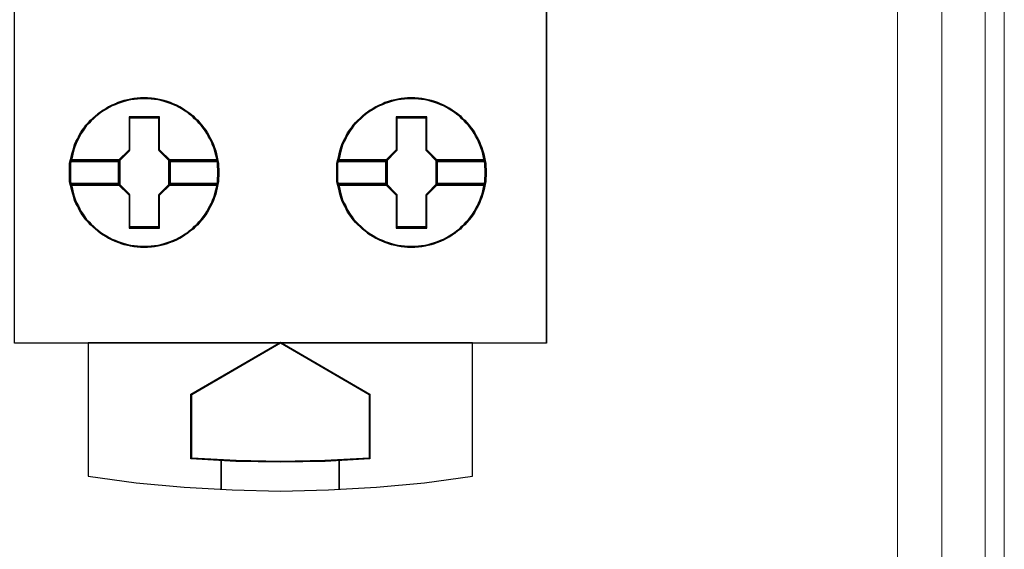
# Model space of a CAD drawing. Header units: millimetres. Extents: x -1290 to 1795, y -4192 to -1311.
# Tile 343 of 656: x 1536.36 to 1543.03, y -3724.58 to -3720.99. Entities that reach past the tile are written whole.
import ezdxf

# ---------------------------------------------------------------- set-up
doc = ezdxf.new("R2010")
doc.units = ezdxf.units.MM
doc.layers.add('45', color=7, linetype='Continuous')
doc.layers.add('Aparatura', color=7, linetype='Continuous', lineweight=13)

# ---------------------------------------------------------------- blocks, each defined once
blk = doc.blocks.new('*U244')
at = {"layer": '45', "color": 7}
for points in [[(189.638413, -533.437885), (207.639782, -533.437885), (207.639782, -533.437885), (207.639782, -616.397831), (207.639782, -616.397831), (189.638413, -616.397831), (189.638413, -616.397831), (189.638413, -533.437885), (189.638413, -533.437885)], [(189.641994, -533.441475), (207.63441, -533.441475), (207.63441, -616.39424), (189.641994, -616.39424), (189.641994, -533.441475)], [(196.55568, -610.61651), (196.55568, -610.722985), (196.54386, -610.823544), (196.54386, -610.924103), (196.526129, -611.024662), (196.502489, -611.137051), (196.478848, -611.243525), (196.449297, -611.355915), (196.413836, -611.462389), (196.372465, -611.562948), (196.331094, -611.669422), (196.277902, -611.764066), (196.22471, -611.864625), (196.177429, -611.959269), (196.118327, -612.047997), (196.053315, -612.136726), (195.982393, -612.225454), (195.905561, -612.308268), (195.840549, -612.385166), (195.751896, -612.462064), (195.686884, -612.538962), (195.586411, -612.604029), (195.509578, -612.675012), (195.409105, -612.734164), (195.326363, -612.793317), (195.2318, -612.846554), (195.131327, -612.899791), (195.030854, -612.941198), (194.91856, -612.982604), (194.818087, -613.024011), (194.711704, -613.053587), (194.599411, -613.083163), (194.493027, -613.106824), (194.380734, -613.12457), (194.274351, -613.1364), (194.144327, -613.142316), (194.037944, -613.148231), (193.902009, -613.142316), (193.795626, -613.1364), (193.683333, -613.12457), (193.571039, -613.106824), (193.464656, -613.083163), (193.346452, -613.053587), (193.240069, -613.024011), (193.133686, -612.982604), (193.039123, -612.941198), (192.93274, -612.899791), (192.826357, -612.846554), (192.737704, -612.793317), (192.637231, -612.734164), (192.548578, -612.675012), (192.459925, -612.604029), (192.377183, -612.538962), (192.29444, -612.462064), (192.211698, -612.385166), (192.140776, -612.308268), (192.058033, -612.225454), (191.998931, -612.136726), (191.933919, -612.047997), (191.868907, -611.959269), (191.821626, -611.864625), (191.780255, -611.764066), (191.721153, -611.669422), (191.673871, -611.562948), (191.64432, -611.462389), (191.608859, -611.355915), (191.585219, -611.243525), (191.561578, -611.137051), (191.526117, -611.024662), (191.502476, -610.924103), (191.502476, -610.823544), (191.502476, -610.722985), (191.502476, -610.61651), (191.502476, -610.515951), (191.502476, -610.415392), (191.502476, -610.314833), (191.526117, -610.214274), (191.561578, -610.101885), (191.585219, -609.989495), (191.608859, -609.883021), (191.64432, -609.776547), (191.673871, -609.675988), (191.721153, -609.569514), (191.780255, -609.468955), (191.821626, -609.374311), (191.868907, -609.279667), (191.933919, -609.190939), (191.998931, -609.10221), (192.058033, -609.013482), (192.140776, -608.930668), (192.211698, -608.847855), (192.29444, -608.776872), (192.377183, -608.699974), (192.459925, -608.628991), (192.548578, -608.563924), (192.637231, -608.504771), (192.737704, -608.445619), (192.826357, -608.392382), (192.93274, -608.339145), (193.039123, -608.297738), (193.133686, -608.250416), (193.240069, -608.214925), (193.346452, -608.185349), (193.464656, -608.155772), (193.571039, -608.132111), (193.683333, -608.114366), (193.795626, -608.102535), (193.902009, -608.090705), (194.037944, -608.090705), (194.144327, -608.090705), (194.274351, -608.102535), (194.380734, -608.114366), (194.493027, -608.132111), (194.599411, -608.155772), (194.711704, -608.185349), (194.818087, -608.214925), (194.91856, -608.250416), (195.030854, -608.297738), (195.131327, -608.339145), (195.2318, -608.392382), (195.326363, -608.445619), (195.409105, -608.504771), (195.509578, -608.563924), (195.586411, -608.628991), (195.686884, -608.699974), (195.751896, -608.776872), (195.840549, -608.847855), (195.905561, -608.930668), (195.982393, -609.013482), (196.053315, -609.10221), (196.118327, -609.190939), (196.177429, -609.279667), (196.22471, -609.374311), (196.277902, -609.468955), (196.331094, -609.569514), (196.372465, -609.675988), (196.413836, -609.776547), (196.449297, -609.883021), (196.478848, -609.989495), (196.502489, -610.101885), (196.526129, -610.214274), (196.54386, -610.314833), (196.54386, -610.415392), (196.55568, -610.515951), (196.55568, -610.61651)], [(194.037316, -608.090705), (193.901396, -608.090705), (193.795024, -608.102737), (193.682743, -608.11477), (193.570461, -608.132818), (193.464089, -608.156883), (193.345898, -608.186964), (193.239526, -608.217045), (193.133154, -608.253142), (193.038601, -608.301272), (192.932229, -608.343385), (192.825857, -608.397531), (192.737214, -608.451677), (192.636751, -608.511839), (192.548108, -608.572001), (192.459464, -608.638179), (192.376731, -608.710374), (192.293997, -608.788584), (192.211263, -608.860779), (192.140348, -608.945006), (192.057615, -609.029232), (191.998519, -609.119475), (191.933514, -609.209719), (191.868509, -609.299962), (191.821232, -609.396221), (191.779865, -609.49248), (191.72077, -609.594756), (191.673493, -609.703047), (191.643946, -609.805323), (191.608488, -609.913614), (191.58485, -610.021906), (191.561212, -610.136214), (191.525754, -610.250522), (193.174521, -610.250522), (193.529094, -609.889549), (193.529094, -608.758503), (194.539628, -608.758503), (194.539628, -609.889549), (194.894202, -610.250522), (196.525239, -610.250522), (196.501601, -610.136214), (196.477963, -610.021906), (196.448415, -609.913614), (196.412958, -609.805323), (196.371591, -609.703047), (196.330224, -609.594756), (196.277038, -609.49248), (196.223852, -609.396221), (196.176576, -609.299962), (196.11748, -609.209719), (196.052475, -609.119475), (195.98156, -609.029232), (195.904736, -608.945006), (195.839731, -608.860779), (195.751087, -608.788584), (195.686082, -608.710374), (195.58562, -608.638179), (195.508796, -608.572001), (195.408333, -608.511839), (195.325599, -608.451677), (195.231046, -608.397531), (195.130584, -608.343385), (195.030122, -608.301272), (194.91784, -608.253142), (194.817378, -608.217045), (194.711006, -608.186964), (194.598724, -608.156883), (194.492352, -608.132818), (194.38007, -608.11477), (194.273698, -608.102737), (194.143688, -608.090705), (194.037316, -608.090705)], [(191.525754, -610.250522), (193.174521, -610.250522), (193.529094, -609.889549), (193.529094, -608.758503), (194.539628, -608.758503), (194.539628, -609.889549), (194.894202, -610.250522), (196.525239, -610.250522), (196.501601, -610.136214), (196.477963, -610.021906), (196.448415, -609.913614), (196.412958, -609.805323), (196.371591, -609.703047), (196.330224, -609.594756), (196.277038, -609.49248), (196.223852, -609.396221), (196.176576, -609.299962), (196.11748, -609.209719), (196.052475, -609.119475), (195.98156, -609.029232), (195.904736, -608.945006), (195.839731, -608.860779), (195.751087, -608.788584), (195.686082, -608.710374), (195.58562, -608.638179), (195.508796, -608.572001), (195.408333, -608.511839), (195.325599, -608.451677), (195.231046, -608.397531), (195.130584, -608.343385), (195.030122, -608.301272), (194.91784, -608.253142), (194.817378, -608.217045), (194.711006, -608.186964), (194.598724, -608.156883), (194.492352, -608.132818), (194.38007, -608.11477), (194.273698, -608.102737), (194.143688, -608.090705), (194.037316, -608.090705), (193.901396, -608.090705), (193.795024, -608.102737), (193.682743, -608.11477), (193.570461, -608.132818), (193.464089, -608.156883), (193.345898, -608.186964), (193.239526, -608.217045), (193.133154, -608.253142), (193.038601, -608.301272), (192.932229, -608.343385), (192.825857, -608.397531), (192.737214, -608.451677), (192.636751, -608.511839), (192.548108, -608.572001), (192.459464, -608.638179), (192.376731, -608.710374), (192.293997, -608.788584), (192.211263, -608.860779), (192.140348, -608.945006), (192.057615, -609.029232), (191.998519, -609.119475), (191.933514, -609.209719), (191.868509, -609.299962), (191.821232, -609.396221), (191.779865, -609.49248), (191.72077, -609.594756), (191.673493, -609.703047), (191.643946, -609.805323), (191.608488, -609.913614), (191.58485, -610.021906), (191.561212, -610.136214), (191.525754, -610.250522)], [(194.037172, -608.121226), (193.902908, -608.121226), (193.797831, -608.132918), (193.686917, -608.144611), (193.576002, -608.162149), (193.470926, -608.185534), (193.354174, -608.214765), (193.249097, -608.243995), (193.144021, -608.279072), (193.050619, -608.325842), (192.945542, -608.366765), (192.840466, -608.419381), (192.752902, -608.471996), (192.653663, -608.530458), (192.566099, -608.588919), (192.478535, -608.653227), (192.396809, -608.723381), (192.315082, -608.799382), (192.233356, -608.869536), (192.163305, -608.951382), (192.081579, -609.033228), (192.023203, -609.120921), (191.958989, -609.208613), (191.894776, -609.296306), (191.848075, -609.389845), (191.807212, -609.483383), (191.748836, -609.582768), (191.702135, -609.687999), (191.672947, -609.787384), (191.637922, -609.892615), (191.614571, -609.997846), (191.591221, -610.108923), (191.556195, -610.220001), (193.184884, -610.220001), (193.535139, -609.86923), (193.535139, -608.770151), (194.533367, -608.770151), (194.533367, -609.86923), (194.883623, -610.220001), (196.494798, -610.220001), (196.471448, -610.108923), (196.448098, -609.997846), (196.41891, -609.892615), (196.383884, -609.787384), (196.343021, -609.687999), (196.302158, -609.582768), (196.24962, -609.483383), (196.197081, -609.389845), (196.15038, -609.296306), (196.092005, -609.208613), (196.027791, -609.120921), (195.95774, -609.033228), (195.881851, -608.951382), (195.817638, -608.869536), (195.730074, -608.799382), (195.66586, -608.723381), (195.566621, -608.653227), (195.490733, -608.588919), (195.391493, -608.530458), (195.309767, -608.471996), (195.216366, -608.419381), (195.117127, -608.366765), (195.017888, -608.325842), (194.906973, -608.279072), (194.807734, -608.243995), (194.702658, -608.214765), (194.591743, -608.185534), (194.486667, -608.162149), (194.375752, -608.144611), (194.270676, -608.132918), (194.142249, -608.121226), (194.037172, -608.121226)], [(191.556195, -610.220001), (193.184884, -610.220001), (193.535139, -609.86923), (193.535139, -608.770151), (194.533367, -608.770151), (194.533367, -609.86923), (194.883623, -610.220001), (196.494798, -610.220001), (196.471448, -610.108923), (196.448098, -609.997846), (196.41891, -609.892615), (196.383884, -609.787384), (196.343021, -609.687999), (196.302158, -609.582768), (196.24962, -609.483383), (196.197081, -609.389845), (196.15038, -609.296306), (196.092005, -609.208613), (196.027791, -609.120921), (195.95774, -609.033228), (195.881851, -608.951382), (195.817638, -608.869536), (195.730074, -608.799382), (195.66586, -608.723381), (195.566621, -608.653227), (195.490733, -608.588919), (195.391493, -608.530458), (195.309767, -608.471996), (195.216366, -608.419381), (195.117127, -608.366765), (195.017888, -608.325842), (194.906973, -608.279072), (194.807734, -608.243995), (194.702658, -608.214765), (194.591743, -608.185534), (194.486667, -608.162149), (194.375752, -608.144611), (194.270676, -608.132918), (194.142249, -608.121226), (194.037172, -608.121226), (193.902908, -608.121226), (193.797831, -608.132918), (193.686917, -608.144611), (193.576002, -608.162149), (193.470926, -608.185534), (193.354174, -608.214765), (193.249097, -608.243995), (193.144021, -608.279072), (193.050619, -608.325842), (192.945542, -608.366765), (192.840466, -608.419381), (192.752902, -608.471996), (192.653663, -608.530458), (192.566099, -608.588919), (192.478535, -608.653227), (192.396809, -608.723381), (192.315082, -608.799382), (192.233356, -608.869536), (192.163305, -608.951382), (192.081579, -609.033228), (192.023203, -609.120921), (191.958989, -609.208613), (191.894776, -609.296306), (191.848075, -609.389845), (191.807212, -609.483383), (191.748836, -609.582768), (191.702135, -609.687999), (191.672947, -609.787384), (191.637922, -609.892615), (191.614571, -609.997846), (191.591221, -610.108923), (191.556195, -610.220001)], [(205.600236, -610.61651), (205.600236, -610.722985), (205.588415, -610.823544), (205.588415, -610.924103), (205.570685, -611.024662), (205.547044, -611.137051), (205.523403, -611.243525), (205.493852, -611.355915), (205.458391, -611.462389), (205.41702, -611.562948), (205.375649, -611.669422), (205.322457, -611.764066), (205.269266, -611.864625), (205.221984, -611.959269), (205.162882, -612.047997), (205.09787, -612.136726), (205.026948, -612.225454), (204.950116, -612.308268), (204.885104, -612.385166), (204.796451, -612.462064), (204.731439, -612.538962), (204.630966, -612.604029), (204.554134, -612.675012), (204.453661, -612.734164), (204.370918, -612.793317), (204.276355, -612.846554), (204.175882, -612.899791), (204.075409, -612.941198), (203.963116, -612.982604), (203.862643, -613.024011), (203.756259, -613.053587), (203.643966, -613.083163), (203.537583, -613.106824), (203.425289, -613.12457), (203.318906, -613.1364), (203.188882, -613.142316), (203.082499, -613.148231), (202.946565, -613.142316), (202.840181, -613.1364), (202.727888, -613.12457), (202.615595, -613.106824), (202.509211, -613.083163), (202.391008, -613.053587), (202.284624, -613.024011), (202.178241, -612.982604), (202.083678, -612.941198), (201.977295, -612.899791), (201.870912, -612.846554), (201.782259, -612.793317), (201.681786, -612.734164), (201.593133, -612.675012), (201.504481, -612.604029), (201.421738, -612.538962), (201.338996, -612.462064), (201.256253, -612.385166), (201.185331, -612.308268), (201.102588, -612.225454), (201.043486, -612.136726), (200.978475, -612.047997), (200.913463, -611.959269), (200.866181, -611.864625), (200.82481, -611.764066), (200.765708, -611.669422), (200.718427, -611.562948), (200.688876, -611.462389), (200.653415, -611.355915), (200.629774, -611.243525), (200.606133, -611.137051), (200.570672, -611.024662), (200.547031, -610.924103), (200.547031, -610.823544), (200.547031, -610.722985), (200.547031, -610.61651), (200.547031, -610.515951), (200.547031, -610.415392), (200.547031, -610.314833), (200.570672, -610.214274), (200.606133, -610.101885), (200.629774, -609.989495), (200.653415, -609.883021), (200.688876, -609.776547), (200.718427, -609.675988), (200.765708, -609.569514), (200.82481, -609.468955), (200.866181, -609.374311), (200.913463, -609.279667), (200.978475, -609.190939), (201.043486, -609.10221), (201.102588, -609.013482), (201.185331, -608.930668), (201.256253, -608.847855), (201.338996, -608.776872), (201.421738, -608.699974), (201.504481, -608.628991), (201.593133, -608.563924), (201.681786, -608.504771), (201.782259, -608.445619), (201.870912, -608.392382), (201.977295, -608.339145), (202.083678, -608.297738), (202.178241, -608.250416), (202.284624, -608.214925), (202.391008, -608.185349), (202.509211, -608.155772), (202.615595, -608.132111), (202.727888, -608.114366), (202.840181, -608.102535), (202.946565, -608.090705), (203.082499, -608.090705), (203.188882, -608.090705), (203.318906, -608.102535), (203.425289, -608.114366), (203.537583, -608.132111), (203.643966, -608.155772), (203.756259, -608.185349), (203.862643, -608.214925), (203.963116, -608.250416), (204.075409, -608.297738), (204.175882, -608.339145), (204.276355, -608.392382), (204.370918, -608.445619), (204.453661, -608.504771), (204.554134, -608.563924), (204.630966, -608.628991), (204.731439, -608.699974), (204.796451, -608.776872), (204.885104, -608.847855), (204.950116, -608.930668), (205.026948, -609.013482), (205.09787, -609.10221), (205.162882, -609.190939), (205.221984, -609.279667), (205.269266, -609.374311), (205.322457, -609.468955), (205.375649, -609.569514), (205.41702, -609.675988), (205.458391, -609.776547), (205.493852, -609.883021), (205.523403, -609.989495), (205.547044, -610.101885), (205.570685, -610.214274), (205.588415, -610.314833), (205.588415, -610.415392), (205.600236, -610.515951), (205.600236, -610.61651)], [(203.081871, -608.090705), (202.945952, -608.090705), (202.839579, -608.102737), (202.727298, -608.11477), (202.615016, -608.132818), (202.508644, -608.156883), (202.390453, -608.186964), (202.284081, -608.217045), (202.177709, -608.253142), (202.083156, -608.301272), (201.976784, -608.343385), (201.870412, -608.397531), (201.781769, -608.451677), (201.681306, -608.511839), (201.592663, -608.572001), (201.50402, -608.638179), (201.421286, -608.710374), (201.338552, -608.788584), (201.255818, -608.860779), (201.184904, -608.945006), (201.10217, -609.029232), (201.043074, -609.119475), (200.978069, -609.209719), (200.913064, -609.299962), (200.865788, -609.396221), (200.824421, -609.49248), (200.765325, -609.594756), (200.718049, -609.703047), (200.688501, -609.805323), (200.653044, -609.913614), (200.629405, -610.021906), (200.605767, -610.136214), (200.57031, -610.250522), (202.219076, -610.250522), (202.573649, -609.889549), (202.573649, -608.758503), (203.584184, -608.758503), (203.584184, -609.889549), (203.938757, -610.250522), (205.569795, -610.250522), (205.546156, -610.136214), (205.522518, -610.021906), (205.49297, -609.913614), (205.457513, -609.805323), (205.416146, -609.703047), (205.374779, -609.594756), (205.321593, -609.49248), (205.268407, -609.396221), (205.221131, -609.299962), (205.162035, -609.209719), (205.09703, -609.119475), (205.026115, -609.029232), (204.949291, -608.945006), (204.884286, -608.860779), (204.795643, -608.788584), (204.730638, -608.710374), (204.630175, -608.638179), (204.553351, -608.572001), (204.452888, -608.511839), (204.370155, -608.451677), (204.275602, -608.397531), (204.175139, -608.343385), (204.074677, -608.301272), (203.962395, -608.253142), (203.861933, -608.217045), (203.755561, -608.186964), (203.643279, -608.156883), (203.536907, -608.132818), (203.424626, -608.11477), (203.318254, -608.102737), (203.188243, -608.090705), (203.081871, -608.090705)], [(200.57031, -610.250522), (202.219076, -610.250522), (202.573649, -609.889549), (202.573649, -608.758503), (203.584184, -608.758503), (203.584184, -609.889549), (203.938757, -610.250522), (205.569795, -610.250522), (205.546156, -610.136214), (205.522518, -610.021906), (205.49297, -609.913614), (205.457513, -609.805323), (205.416146, -609.703047), (205.374779, -609.594756), (205.321593, -609.49248), (205.268407, -609.396221), (205.221131, -609.299962), (205.162035, -609.209719), (205.09703, -609.119475), (205.026115, -609.029232), (204.949291, -608.945006), (204.884286, -608.860779), (204.795643, -608.788584), (204.730638, -608.710374), (204.630175, -608.638179), (204.553351, -608.572001), (204.452888, -608.511839), (204.370155, -608.451677), (204.275602, -608.397531), (204.175139, -608.343385), (204.074677, -608.301272), (203.962395, -608.253142), (203.861933, -608.217045), (203.755561, -608.186964), (203.643279, -608.156883), (203.536907, -608.132818), (203.424626, -608.11477), (203.318254, -608.102737), (203.188243, -608.090705), (203.081871, -608.090705), (202.945952, -608.090705), (202.839579, -608.102737), (202.727298, -608.11477), (202.615016, -608.132818), (202.508644, -608.156883), (202.390453, -608.186964), (202.284081, -608.217045), (202.177709, -608.253142), (202.083156, -608.301272), (201.976784, -608.343385), (201.870412, -608.397531), (201.781769, -608.451677), (201.681306, -608.511839), (201.592663, -608.572001), (201.50402, -608.638179), (201.421286, -608.710374), (201.338552, -608.788584), (201.255818, -608.860779), (201.184904, -608.945006), (201.10217, -609.029232), (201.043074, -609.119475), (200.978069, -609.209719), (200.913064, -609.299962), (200.865788, -609.396221), (200.824421, -609.49248), (200.765325, -609.594756), (200.718049, -609.703047), (200.688501, -609.805323), (200.653044, -609.913614), (200.629405, -610.021906), (200.605767, -610.136214), (200.57031, -610.250522)], [(203.081727, -608.121226), (202.947463, -608.121226), (202.842386, -608.132918), (202.731472, -608.144611), (202.620558, -608.162149), (202.515481, -608.185534), (202.398729, -608.214765), (202.293652, -608.243995), (202.188576, -608.279072), (202.095174, -608.325842), (201.990098, -608.366765), (201.885021, -608.419381), (201.797457, -608.471996), (201.698218, -608.530458), (201.610654, -608.588919), (201.52309, -608.653227), (201.441364, -608.723381), (201.359638, -608.799382), (201.277911, -608.869536), (201.20786, -608.951382), (201.126134, -609.033228), (201.067758, -609.120921), (201.003545, -609.208613), (200.939331, -609.296306), (200.89263, -609.389845), (200.851767, -609.483383), (200.793391, -609.582768), (200.746691, -609.687999), (200.717503, -609.787384), (200.682477, -609.892615), (200.659127, -609.997846), (200.635776, -610.108923), (200.600751, -610.220001), (202.229439, -610.220001), (202.579694, -609.86923), (202.579694, -608.770151), (203.577923, -608.770151), (203.577923, -609.86923), (203.928178, -610.220001), (205.539354, -610.220001), (205.516003, -610.108923), (205.492653, -609.997846), (205.463465, -609.892615), (205.428439, -609.787384), (205.387576, -609.687999), (205.346713, -609.582768), (205.294175, -609.483383), (205.241636, -609.389845), (205.194936, -609.296306), (205.13656, -609.208613), (205.072346, -609.120921), (205.002295, -609.033228), (204.926406, -608.951382), (204.862193, -608.869536), (204.774629, -608.799382), (204.710416, -608.723381), (204.611177, -608.653227), (204.535288, -608.588919), (204.436049, -608.530458), (204.354322, -608.471996), (204.260921, -608.419381), (204.161682, -608.366765), (204.062443, -608.325842), (203.951529, -608.279072), (203.85229, -608.243995), (203.747213, -608.214765), (203.636299, -608.185534), (203.531222, -608.162149), (203.420308, -608.144611), (203.315231, -608.132918), (203.186804, -608.121226), (203.081727, -608.121226)], [(200.600751, -610.220001), (202.229439, -610.220001), (202.579694, -609.86923), (202.579694, -608.770151), (203.577923, -608.770151), (203.577923, -609.86923), (203.928178, -610.220001), (205.539354, -610.220001), (205.516003, -610.108923), (205.492653, -609.997846), (205.463465, -609.892615), (205.428439, -609.787384), (205.387576, -609.687999), (205.346713, -609.582768), (205.294175, -609.483383), (205.241636, -609.389845), (205.194936, -609.296306), (205.13656, -609.208613), (205.072346, -609.120921), (205.002295, -609.033228), (204.926406, -608.951382), (204.862193, -608.869536), (204.774629, -608.799382), (204.710416, -608.723381), (204.611177, -608.653227), (204.535288, -608.588919), (204.436049, -608.530458), (204.354322, -608.471996), (204.260921, -608.419381), (204.161682, -608.366765), (204.062443, -608.325842), (203.951529, -608.279072), (203.85229, -608.243995), (203.747213, -608.214765), (203.636299, -608.185534), (203.531222, -608.162149), (203.420308, -608.144611), (203.315231, -608.132918), (203.186804, -608.121226), (203.081727, -608.121226), (202.947463, -608.121226), (202.842386, -608.132918), (202.731472, -608.144611), (202.620558, -608.162149), (202.515481, -608.185534), (202.398729, -608.214765), (202.293652, -608.243995), (202.188576, -608.279072), (202.095174, -608.325842), (201.990098, -608.366765), (201.885021, -608.419381), (201.797457, -608.471996), (201.698218, -608.530458), (201.610654, -608.588919), (201.52309, -608.653227), (201.441364, -608.723381), (201.359638, -608.799382), (201.277911, -608.869536), (201.20786, -608.951382), (201.126134, -609.033228), (201.067758, -609.120921), (201.003545, -609.208613), (200.939331, -609.296306), (200.89263, -609.389845), (200.851767, -609.483383), (200.793391, -609.582768), (200.746691, -609.687999), (200.717503, -609.787384), (200.682477, -609.892615), (200.659127, -609.997846), (200.635776, -610.108923), (200.600751, -610.220001)], [(194.55215, -608.738829), (193.51675, -608.738829), (193.51675, -609.855923), (193.153452, -610.212442), (193.153452, -611.026494), (193.51675, -611.383013), (193.51675, -612.500106), (194.55215, -612.500106), (194.55215, -611.383013), (194.915448, -611.026494), (194.915448, -610.212442), (194.55215, -609.855923), (194.55215, -608.738829)], [(194.534262, -608.76935), (193.534638, -608.76935), (193.534638, -609.867781), (193.183893, -610.218344), (193.183893, -611.018796), (193.534638, -611.369359), (193.534638, -612.46779), (194.534262, -612.46779), (194.534262, -611.369359), (194.885007, -611.018796), (194.885007, -610.218344), (194.534262, -609.867781), (194.534262, -608.76935)], [(193.527697, -608.762169), (194.541203, -608.762169), (193.527697, -608.762169)], [(193.527697, -609.877087), (193.527697, -608.762169), (193.527697, -609.877087)], [(194.525087, -609.877087), (194.525087, -608.762169), (194.525087, -609.877087)], [(203.596705, -608.738829), (202.561306, -608.738829), (202.561306, -609.855923), (202.198007, -610.212442), (202.198007, -611.026494), (202.561306, -611.383013), (202.561306, -612.500106), (203.596705, -612.500106), (203.596705, -611.383013), (203.960003, -611.026494), (203.960003, -610.212442), (203.596705, -609.855923), (203.596705, -608.738829)], [(203.578817, -608.76935), (202.579194, -608.76935), (202.579194, -609.867781), (202.228448, -610.218344), (202.228448, -611.018796), (202.579194, -611.369359), (202.579194, -612.46779), (203.578817, -612.46779), (203.578817, -611.369359), (203.929562, -611.018796), (203.929562, -610.218344), (203.578817, -609.867781), (203.578817, -608.76935)], [(202.572252, -608.762169), (203.585758, -608.762169), (202.572252, -608.762169)], [(202.572252, -609.877087), (202.572252, -608.762169), (202.572252, -609.877087)], [(203.569643, -609.877087), (203.569643, -608.762169), (203.569643, -609.877087)], [(193.176731, -610.227182), (193.543813, -609.859133), (193.176731, -610.227182)], [(194.89217, -610.227182), (194.525087, -609.859133), (194.89217, -610.227182)], [(202.221286, -610.227182), (202.588368, -609.859133), (202.221286, -610.227182)], [(203.936725, -610.227182), (203.569643, -609.859133), (203.936725, -610.227182)], [(193.217915, -610.187684), (191.526723, -610.187684), (191.502476, -610.294842), (191.502476, -610.402), (191.502476, -610.509158), (191.502476, -610.616316), (191.502476, -610.729778), (191.502476, -610.836936), (191.502476, -610.944094), (191.526723, -611.051252), (193.217915, -611.051252), (193.217915, -610.187684)], [(193.217915, -611.051252), (193.217915, -610.187684), (191.526723, -610.187684), (191.502476, -610.294842), (191.502476, -610.402), (191.502476, -610.509158), (191.502476, -610.616316), (191.502476, -610.729778), (191.502476, -610.836936), (191.502476, -610.944094), (191.526723, -611.051252), (193.217915, -611.051252)], [(193.185684, -610.218205), (191.556278, -610.218205), (191.532917, -610.317789), (191.532917, -610.417372), (191.532917, -610.516956), (191.532917, -610.616539), (191.532917, -610.72198), (191.532917, -610.821564), (191.532917, -610.921147), (191.556278, -611.020731), (193.185684, -611.020731), (193.185684, -610.218205)], [(193.185684, -611.020731), (193.185684, -610.218205), (191.556278, -610.218205), (191.532917, -610.317789), (191.532917, -610.417372), (191.532917, -610.516956), (191.532917, -610.616539), (191.532917, -610.72198), (191.532917, -610.821564), (191.532917, -610.921147), (191.556278, -611.020731), (193.185684, -611.020731)], [(191.549033, -610.211024), (193.194637, -610.211024), (191.549033, -610.211024)], [(193.176731, -610.211024), (193.176731, -611.027912), (193.176731, -610.211024)], [(196.52538, -610.187684), (194.852776, -610.187684), (194.852776, -611.051252), (196.52538, -611.051252), (196.54356, -610.944094), (196.54356, -610.836936), (196.55568, -610.729778), (196.55568, -610.616316), (196.55568, -610.509158), (196.54356, -610.402), (196.54356, -610.294842), (196.52538, -610.187684)], [(194.852776, -610.187684), (194.852776, -611.051252), (196.52538, -611.051252), (196.54356, -610.944094), (196.54356, -610.836936), (196.55568, -610.729778), (196.55568, -610.616316), (196.55568, -610.509158), (196.54356, -610.402), (196.54356, -610.294842), (196.52538, -610.187684), (194.852776, -610.187684)], [(194.876054, -610.211024), (196.501961, -610.211024), (194.876054, -610.211024)], [(194.876054, -610.211024), (194.876054, -611.027912), (194.876054, -610.211024)], [(196.494263, -610.218205), (194.883217, -610.218205), (194.883217, -611.020731), (196.494263, -611.020731), (196.511774, -610.921147), (196.511774, -610.821564), (196.523449, -610.72198), (196.523449, -610.616539), (196.523449, -610.516956), (196.511774, -610.417372), (196.511774, -610.317789), (196.494263, -610.218205)], [(194.883217, -610.218205), (194.883217, -611.020731), (196.494263, -611.020731), (196.511774, -610.921147), (196.511774, -610.821564), (196.523449, -610.72198), (196.523449, -610.616539), (196.523449, -610.516956), (196.511774, -610.417372), (196.511774, -610.317789), (196.494263, -610.218205), (194.883217, -610.218205)], [(202.262471, -610.187684), (200.571278, -610.187684), (200.547031, -610.294842), (200.547031, -610.402), (200.547031, -610.509158), (200.547031, -610.616316), (200.547031, -610.729778), (200.547031, -610.836936), (200.547031, -610.944094), (200.571278, -611.051252), (202.262471, -611.051252), (202.262471, -610.187684)], [(202.262471, -611.051252), (202.262471, -610.187684), (200.571278, -610.187684), (200.547031, -610.294842), (200.547031, -610.402), (200.547031, -610.509158), (200.547031, -610.616316), (200.547031, -610.729778), (200.547031, -610.836936), (200.547031, -610.944094), (200.571278, -611.051252), (202.262471, -611.051252)], [(202.230239, -610.218205), (200.600833, -610.218205), (200.577472, -610.317789), (200.577472, -610.417372), (200.577472, -610.516956), (200.577472, -610.616539), (200.577472, -610.72198), (200.577472, -610.821564), (200.577472, -610.921147), (200.600833, -611.020731), (202.230239, -611.020731), (202.230239, -610.218205)], [(202.230239, -611.020731), (202.230239, -610.218205), (200.600833, -610.218205), (200.577472, -610.317789), (200.577472, -610.417372), (200.577472, -610.516956), (200.577472, -610.616539), (200.577472, -610.72198), (200.577472, -610.821564), (200.577472, -610.921147), (200.600833, -611.020731), (202.230239, -611.020731)], [(200.593588, -610.211024), (202.239192, -610.211024), (200.593588, -610.211024)], [(202.221286, -610.211024), (202.221286, -611.027912), (202.221286, -610.211024)], [(205.569903, -610.187684), (203.89554, -610.187684), (203.89554, -611.051252), (205.569903, -611.051252), (205.588103, -610.944094), (205.588103, -610.836936), (205.600236, -610.729778), (205.600236, -610.616316), (205.600236, -610.509158), (205.588103, -610.402), (205.588103, -610.294842), (205.569903, -610.187684)], [(203.89554, -610.187684), (203.89554, -611.051252), (205.569903, -611.051252), (205.588103, -610.944094), (205.588103, -610.836936), (205.600236, -610.729778), (205.600236, -610.616316), (205.600236, -610.509158), (205.588103, -610.402), (205.588103, -610.294842), (205.569903, -610.187684), (203.89554, -610.187684)], [(203.918819, -610.211024), (205.546516, -610.211024), (203.918819, -610.211024)], [(203.918819, -610.211024), (203.918819, -611.027912), (203.918819, -610.211024)], [(205.538818, -610.218205), (203.927772, -610.218205), (203.927772, -611.020731), (205.538818, -611.020731), (205.55633, -610.921147), (205.55633, -610.821564), (205.568004, -610.72198), (205.568004, -610.616539), (205.568004, -610.516956), (205.55633, -610.417372), (205.55633, -610.317789), (205.538818, -610.218205)], [(203.927772, -610.218205), (203.927772, -611.020731), (205.538818, -611.020731), (205.55633, -610.921147), (205.55633, -610.821564), (205.568004, -610.72198), (205.568004, -610.616539), (205.568004, -610.516956), (205.55633, -610.417372), (205.55633, -610.317789), (205.538818, -610.218205), (203.927772, -610.218205)], [(196.525239, -610.986619), (194.894202, -610.986619), (194.539628, -611.347891), (194.539628, -612.479877), (193.529094, -612.479877), (193.529094, -611.347891), (193.174521, -610.986619), (191.525754, -610.986619), (191.561212, -611.101022), (191.58485, -611.209403), (191.608488, -611.323806), (191.643946, -611.432188), (191.673493, -611.534548), (191.72077, -611.64293), (191.779865, -611.739269), (191.821232, -611.84163), (191.868509, -611.937969), (191.933514, -612.028287), (191.998519, -612.118605), (192.057615, -612.208923), (192.140348, -612.29322), (192.211263, -612.371496), (192.293997, -612.449771), (192.376731, -612.528047), (192.459464, -612.59428), (192.548108, -612.666535), (192.636751, -612.726747), (192.737214, -612.786959), (192.825857, -612.84115), (192.932229, -612.89534), (193.038601, -612.937489), (193.133154, -612.979637), (193.239526, -613.021786), (193.345898, -613.051892), (193.464089, -613.081998), (193.570461, -613.106083), (193.682743, -613.124146), (193.795024, -613.136189), (193.901396, -613.14221), (194.037316, -613.148231), (194.143688, -613.14221), (194.273698, -613.136189), (194.38007, -613.124146), (194.492352, -613.106083), (194.598724, -613.081998), (194.711006, -613.051892), (194.817378, -613.021786), (194.91784, -612.979637), (195.030122, -612.937489), (195.130584, -612.89534), (195.231046, -612.84115), (195.325599, -612.786959), (195.408333, -612.726747), (195.508796, -612.666535), (195.58562, -612.59428), (195.686082, -612.528047), (195.751087, -612.449771), (195.839731, -612.371496), (195.904736, -612.29322), (195.98156, -612.208923), (196.052475, -612.118605), (196.11748, -612.028287), (196.176576, -611.937969), (196.223852, -611.84163), (196.277038, -611.739269), (196.330224, -611.64293), (196.371591, -611.534548), (196.412958, -611.432188), (196.448415, -611.323806), (196.477963, -611.209403), (196.501601, -611.101022), (196.525239, -610.986619)], [(193.529094, -612.479877), (193.529094, -611.347891), (193.174521, -610.986619), (191.525754, -610.986619), (191.561212, -611.101022), (191.58485, -611.209403), (191.608488, -611.323806), (191.643946, -611.432188), (191.673493, -611.534548), (191.72077, -611.64293), (191.779865, -611.739269), (191.821232, -611.84163), (191.868509, -611.937969), (191.933514, -612.028287), (191.998519, -612.118605), (192.057615, -612.208923), (192.140348, -612.29322), (192.211263, -612.371496), (192.293997, -612.449771), (192.376731, -612.528047), (192.459464, -612.59428), (192.548108, -612.666535), (192.636751, -612.726747), (192.737214, -612.786959), (192.825857, -612.84115), (192.932229, -612.89534), (193.038601, -612.937489), (193.133154, -612.979637), (193.239526, -613.021786), (193.345898, -613.051892), (193.464089, -613.081998), (193.570461, -613.106083), (193.682743, -613.124146), (193.795024, -613.136189), (193.901396, -613.14221), (194.037316, -613.148231), (194.143688, -613.14221), (194.273698, -613.136189), (194.38007, -613.124146), (194.492352, -613.106083), (194.598724, -613.081998), (194.711006, -613.051892), (194.817378, -613.021786), (194.91784, -612.979637), (195.030122, -612.937489), (195.130584, -612.89534), (195.231046, -612.84115), (195.325599, -612.786959), (195.408333, -612.726747), (195.508796, -612.666535), (195.58562, -612.59428), (195.686082, -612.528047), (195.751087, -612.449771), (195.839731, -612.371496), (195.904736, -612.29322), (195.98156, -612.208923), (196.052475, -612.118605), (196.11748, -612.028287), (196.176576, -611.937969), (196.223852, -611.84163), (196.277038, -611.739269), (196.330224, -611.64293), (196.371591, -611.534548), (196.412958, -611.432188), (196.448415, -611.323806), (196.477963, -611.209403), (196.501601, -611.101022), (196.525239, -610.986619), (194.894202, -610.986619), (194.539628, -611.347891), (194.539628, -612.479877), (193.529094, -612.479877)], [(191.549033, -611.009958), (193.194637, -611.009958), (191.549033, -611.009958)], [(196.494798, -611.018935), (194.883623, -611.018935), (194.533367, -611.369405), (194.533367, -612.467545), (193.535139, -612.467545), (193.535139, -611.369405), (193.184884, -611.018935), (191.556195, -611.018935), (191.591221, -611.129917), (191.614571, -611.235058), (191.637922, -611.346041), (191.672947, -611.451182), (191.702135, -611.550482), (191.748836, -611.655623), (191.807212, -611.749081), (191.848075, -611.848381), (191.894776, -611.94184), (191.958989, -612.029457), (192.023203, -612.117075), (192.081579, -612.204692), (192.163305, -612.286469), (192.233356, -612.362404), (192.315082, -612.438339), (192.396809, -612.514274), (192.478535, -612.578527), (192.566099, -612.648621), (192.653663, -612.707033), (192.752902, -612.765444), (192.840466, -612.818015), (192.945542, -612.870585), (193.050619, -612.911474), (193.144021, -612.952362), (193.249097, -612.99325), (193.354174, -613.022456), (193.470926, -613.051662), (193.576002, -613.075026), (193.686917, -613.09255), (193.797831, -613.104232), (193.902908, -613.110073), (194.037172, -613.115914), (194.142249, -613.110073), (194.270676, -613.104232), (194.375752, -613.09255), (194.486667, -613.075026), (194.591743, -613.051662), (194.702658, -613.022456), (194.807734, -612.99325), (194.906973, -612.952362), (195.017888, -612.911474), (195.117127, -612.870585), (195.216366, -612.818015), (195.309767, -612.765444), (195.391493, -612.707033), (195.490733, -612.648621), (195.566621, -612.578527), (195.66586, -612.514274), (195.730074, -612.438339), (195.817638, -612.362404), (195.881851, -612.286469), (195.95774, -612.204692), (196.027791, -612.117075), (196.092005, -612.029457), (196.15038, -611.94184), (196.197081, -611.848381), (196.24962, -611.749081), (196.302158, -611.655623), (196.343021, -611.550482), (196.383884, -611.451182), (196.41891, -611.346041), (196.448098, -611.235058), (196.471448, -611.129917), (196.494798, -611.018935)], [(193.535139, -612.467545), (193.535139, -611.369405), (193.184884, -611.018935), (191.556195, -611.018935), (191.591221, -611.129917), (191.614571, -611.235058), (191.637922, -611.346041), (191.672947, -611.451182), (191.702135, -611.550482), (191.748836, -611.655623), (191.807212, -611.749081), (191.848075, -611.848381), (191.894776, -611.94184), (191.958989, -612.029457), (192.023203, -612.117075), (192.081579, -612.204692), (192.163305, -612.286469), (192.233356, -612.362404), (192.315082, -612.438339), (192.396809, -612.514274), (192.478535, -612.578527), (192.566099, -612.648621), (192.653663, -612.707033), (192.752902, -612.765444), (192.840466, -612.818015), (192.945542, -612.870585), (193.050619, -612.911474), (193.144021, -612.952362), (193.249097, -612.99325), (193.354174, -613.022456), (193.470926, -613.051662), (193.576002, -613.075026), (193.686917, -613.09255), (193.797831, -613.104232), (193.902908, -613.110073), (194.037172, -613.115914), (194.142249, -613.110073), (194.270676, -613.104232), (194.375752, -613.09255), (194.486667, -613.075026), (194.591743, -613.051662), (194.702658, -613.022456), (194.807734, -612.99325), (194.906973, -612.952362), (195.017888, -612.911474), (195.117127, -612.870585), (195.216366, -612.818015), (195.309767, -612.765444), (195.391493, -612.707033), (195.490733, -612.648621), (195.566621, -612.578527), (195.66586, -612.514274), (195.730074, -612.438339), (195.817638, -612.362404), (195.881851, -612.286469), (195.95774, -612.204692), (196.027791, -612.117075), (196.092005, -612.029457), (196.15038, -611.94184), (196.197081, -611.848381), (196.24962, -611.749081), (196.302158, -611.655623), (196.343021, -611.550482), (196.383884, -611.451182), (196.41891, -611.346041), (196.448098, -611.235058), (196.471448, -611.129917), (196.494798, -611.018935), (194.883623, -611.018935), (194.533367, -611.369405), (194.533367, -612.467545), (193.535139, -612.467545)], [(193.176731, -611.009958), (193.543813, -611.378007), (193.176731, -611.009958)], [(194.89217, -611.009958), (194.525087, -611.378007), (194.89217, -611.009958)], [(194.876054, -611.009958), (196.501961, -611.009958), (194.876054, -611.009958)], [(205.569795, -610.986619), (203.938757, -610.986619), (203.584184, -611.347891), (203.584184, -612.479877), (202.573649, -612.479877), (202.573649, -611.347891), (202.219076, -610.986619), (200.57031, -610.986619), (200.605767, -611.101022), (200.629405, -611.209403), (200.653044, -611.323806), (200.688501, -611.432188), (200.718049, -611.534548), (200.765325, -611.64293), (200.824421, -611.739269), (200.865788, -611.84163), (200.913064, -611.937969), (200.978069, -612.028287), (201.043074, -612.118605), (201.10217, -612.208923), (201.184904, -612.29322), (201.255818, -612.371496), (201.338552, -612.449771), (201.421286, -612.528047), (201.50402, -612.59428), (201.592663, -612.666535), (201.681306, -612.726747), (201.781769, -612.786959), (201.870412, -612.84115), (201.976784, -612.89534), (202.083156, -612.937489), (202.177709, -612.979637), (202.284081, -613.021786), (202.390453, -613.051892), (202.508644, -613.081998), (202.615016, -613.106083), (202.727298, -613.124146), (202.839579, -613.136189), (202.945952, -613.14221), (203.081871, -613.148231), (203.188243, -613.14221), (203.318254, -613.136189), (203.424626, -613.124146), (203.536907, -613.106083), (203.643279, -613.081998), (203.755561, -613.051892), (203.861933, -613.021786), (203.962395, -612.979637), (204.074677, -612.937489), (204.175139, -612.89534), (204.275602, -612.84115), (204.370155, -612.786959), (204.452888, -612.726747), (204.553351, -612.666535), (204.630175, -612.59428), (204.730638, -612.528047), (204.795643, -612.449771), (204.884286, -612.371496), (204.949291, -612.29322), (205.026115, -612.208923), (205.09703, -612.118605), (205.162035, -612.028287), (205.221131, -611.937969), (205.268407, -611.84163), (205.321593, -611.739269), (205.374779, -611.64293), (205.416146, -611.534548), (205.457513, -611.432188), (205.49297, -611.323806), (205.522518, -611.209403), (205.546156, -611.101022), (205.569795, -610.986619)], [(202.573649, -612.479877), (202.573649, -611.347891), (202.219076, -610.986619), (200.57031, -610.986619), (200.605767, -611.101022), (200.629405, -611.209403), (200.653044, -611.323806), (200.688501, -611.432188), (200.718049, -611.534548), (200.765325, -611.64293), (200.824421, -611.739269), (200.865788, -611.84163), (200.913064, -611.937969), (200.978069, -612.028287), (201.043074, -612.118605), (201.10217, -612.208923), (201.184904, -612.29322), (201.255818, -612.371496), (201.338552, -612.449771), (201.421286, -612.528047), (201.50402, -612.59428), (201.592663, -612.666535), (201.681306, -612.726747), (201.781769, -612.786959), (201.870412, -612.84115), (201.976784, -612.89534), (202.083156, -612.937489), (202.177709, -612.979637), (202.284081, -613.021786), (202.390453, -613.051892), (202.508644, -613.081998), (202.615016, -613.106083), (202.727298, -613.124146), (202.839579, -613.136189), (202.945952, -613.14221), (203.081871, -613.148231), (203.188243, -613.14221), (203.318254, -613.136189), (203.424626, -613.124146), (203.536907, -613.106083), (203.643279, -613.081998), (203.755561, -613.051892), (203.861933, -613.021786), (203.962395, -612.979637), (204.074677, -612.937489), (204.175139, -612.89534), (204.275602, -612.84115), (204.370155, -612.786959), (204.452888, -612.726747), (204.553351, -612.666535), (204.630175, -612.59428), (204.730638, -612.528047), (204.795643, -612.449771), (204.884286, -612.371496), (204.949291, -612.29322), (205.026115, -612.208923), (205.09703, -612.118605), (205.162035, -612.028287), (205.221131, -611.937969), (205.268407, -611.84163), (205.321593, -611.739269), (205.374779, -611.64293), (205.416146, -611.534548), (205.457513, -611.432188), (205.49297, -611.323806), (205.522518, -611.209403), (205.546156, -611.101022), (205.569795, -610.986619), (203.938757, -610.986619), (203.584184, -611.347891), (203.584184, -612.479877), (202.573649, -612.479877)], [(200.593588, -611.009958), (202.239192, -611.009958), (200.593588, -611.009958)], [(205.539354, -611.018935), (203.928178, -611.018935), (203.577923, -611.369405), (203.577923, -612.467545), (202.579694, -612.467545), (202.579694, -611.369405), (202.229439, -611.018935), (200.600751, -611.018935), (200.635776, -611.129917), (200.659127, -611.235058), (200.682477, -611.346041), (200.717503, -611.451182), (200.746691, -611.550482), (200.793391, -611.655623), (200.851767, -611.749081), (200.89263, -611.848381), (200.939331, -611.94184), (201.003545, -612.029457), (201.067758, -612.117075), (201.126134, -612.204692), (201.20786, -612.286469), (201.277911, -612.362404), (201.359638, -612.438339), (201.441364, -612.514274), (201.52309, -612.578527), (201.610654, -612.648621), (201.698218, -612.707033), (201.797457, -612.765444), (201.885021, -612.818015), (201.990098, -612.870585), (202.095174, -612.911474), (202.188576, -612.952362), (202.293652, -612.99325), (202.398729, -613.022456), (202.515481, -613.051662), (202.620558, -613.075026), (202.731472, -613.09255), (202.842386, -613.104232), (202.947463, -613.110073), (203.081727, -613.115914), (203.186804, -613.110073), (203.315231, -613.104232), (203.420308, -613.09255), (203.531222, -613.075026), (203.636299, -613.051662), (203.747213, -613.022456), (203.85229, -612.99325), (203.951529, -612.952362), (204.062443, -612.911474), (204.161682, -612.870585), (204.260921, -612.818015), (204.354322, -612.765444), (204.436049, -612.707033), (204.535288, -612.648621), (204.611177, -612.578527), (204.710416, -612.514274), (204.774629, -612.438339), (204.862193, -612.362404), (204.926406, -612.286469), (205.002295, -612.204692), (205.072346, -612.117075), (205.13656, -612.029457), (205.194936, -611.94184), (205.241636, -611.848381), (205.294175, -611.749081), (205.346713, -611.655623), (205.387576, -611.550482), (205.428439, -611.451182), (205.463465, -611.346041), (205.492653, -611.235058), (205.516003, -611.129917), (205.539354, -611.018935)], [(202.579694, -612.467545), (202.579694, -611.369405), (202.229439, -611.018935), (200.600751, -611.018935), (200.635776, -611.129917), (200.659127, -611.235058), (200.682477, -611.346041), (200.717503, -611.451182), (200.746691, -611.550482), (200.793391, -611.655623), (200.851767, -611.749081), (200.89263, -611.848381), (200.939331, -611.94184), (201.003545, -612.029457), (201.067758, -612.117075), (201.126134, -612.204692), (201.20786, -612.286469), (201.277911, -612.362404), (201.359638, -612.438339), (201.441364, -612.514274), (201.52309, -612.578527), (201.610654, -612.648621), (201.698218, -612.707033), (201.797457, -612.765444), (201.885021, -612.818015), (201.990098, -612.870585), (202.095174, -612.911474), (202.188576, -612.952362), (202.293652, -612.99325), (202.398729, -613.022456), (202.515481, -613.051662), (202.620558, -613.075026), (202.731472, -613.09255), (202.842386, -613.104232), (202.947463, -613.110073), (203.081727, -613.115914), (203.186804, -613.110073), (203.315231, -613.104232), (203.420308, -613.09255), (203.531222, -613.075026), (203.636299, -613.051662), (203.747213, -613.022456), (203.85229, -612.99325), (203.951529, -612.952362), (204.062443, -612.911474), (204.161682, -612.870585), (204.260921, -612.818015), (204.354322, -612.765444), (204.436049, -612.707033), (204.535288, -612.648621), (204.611177, -612.578527), (204.710416, -612.514274), (204.774629, -612.438339), (204.862193, -612.362404), (204.926406, -612.286469), (205.002295, -612.204692), (205.072346, -612.117075), (205.13656, -612.029457), (205.194936, -611.94184), (205.241636, -611.848381), (205.294175, -611.749081), (205.346713, -611.655623), (205.387576, -611.550482), (205.428439, -611.451182), (205.463465, -611.346041), (205.492653, -611.235058), (205.516003, -611.129917), (205.539354, -611.018935), (203.928178, -611.018935), (203.577923, -611.369405), (203.577923, -612.467545), (202.579694, -612.467545)], [(202.221286, -611.009958), (202.588368, -611.378007), (202.221286, -611.009958)], [(203.936725, -611.009958), (203.569643, -611.378007), (203.936725, -611.009958)], [(203.918819, -611.009958), (205.546516, -611.009958), (203.918819, -611.009958)], [(193.527697, -612.476767), (193.527697, -611.361849), (193.527697, -612.476767)], [(194.525087, -612.476767), (194.525087, -611.361849), (194.525087, -612.476767)], [(202.572252, -612.476767), (202.572252, -611.361849), (202.572252, -612.476767)], [(203.569643, -612.476767), (203.569643, -611.361849), (203.569643, -612.476767)], [(193.527697, -612.458813), (194.541203, -612.458813), (193.527697, -612.458813)], [(202.572252, -612.458813), (203.585758, -612.458813), (202.572252, -612.458813)], [(192.136365, -616.387058), (192.136365, -620.894059), (192.136365, -620.894059), (193.759858, -621.116482), (195.377511, -621.268667), (197.006844, -621.362319), (198.642017, -621.403291), (200.271351, -621.362319), (201.894844, -621.268667), (203.518337, -621.116482), (205.14183, -620.894059), (205.14183, -620.894059), (205.14183, -616.387058), (192.136365, -616.387058)], [(198.641151, -616.360128), (201.666185, -618.122484), (201.666185, -620.312077), (200.15072, -620.395151), (198.641151, -620.424821), (197.125685, -620.395151), (195.610219, -620.312077), (195.610219, -618.122484), (198.641151, -616.360128)], [(195.637079, -618.12684), (198.642021, -616.387058), (198.642021, -616.387058), (201.641116, -618.12684), (201.641116, -618.12684), (201.641116, -620.288387), (201.641116, -620.288387), (200.138645, -620.370396), (198.642021, -620.399686), (197.13955, -620.370396), (195.637079, -620.288387), (195.637079, -620.288387), (195.637079, -618.12684), (195.637079, -618.12684)], [(196.639841, -620.340439), (196.639841, -621.34584), (196.639841, -620.340439)], [(200.62582, -620.340439), (200.62582, -621.34584), (200.62582, -620.340439)]]:
    blk.add_lwpolyline(points, close=True, dxfattribs=at)

msp = doc.modelspace()

# ---------------------------------------------------------------- linework, layer by layer
at = {"layer": 'Aparatura', "color": 7, "lineweight": 13}
for points in [[(1543.0283, -3758.4431), (1411.5408, -3758.4431), (1411.5408, -3611.293), (1543.0283, -3611.293), (1543.0283, -3758.4431)], [(1542.3046, -3718.6885), (1542.3046, -3722.6329), (1542.3046, -3718.6885)], [(1542.6058, -3739.3836), (1542.6058, -3722.8251), (1542.6058, -3722.6327), (1542.6058, -3718.6885), (1542.3046, -3718.6885), (1542.3046, -3722.6327), (1542.3046, -3722.8251), (1542.3046, -3739.3836), (1542.3046, -3739.5881), (1542.3046, -3741.3076), (1542.3046, -3743.5323), (1542.6058, -3743.5323), (1542.6058, -3741.3076), (1542.6058, -3739.5881), (1542.6058, -3739.3836)], [(1542.6058, -3739.3836), (1542.6058, -3722.8251), (1542.6058, -3722.6327), (1542.6058, -3718.6885), (1542.3046, -3718.6885), (1542.3046, -3722.6327), (1542.3046, -3722.8251), (1542.3046, -3739.3836), (1542.3046, -3739.5881), (1542.3046, -3741.3076), (1542.3046, -3743.5323), (1542.6058, -3743.5323), (1542.6058, -3741.3076), (1542.6058, -3739.5881), (1542.6058, -3739.3836)], [(1542.6058, -3739.3836), (1542.6058, -3722.8251), (1542.6058, -3722.6327), (1542.6058, -3718.6885), (1542.3046, -3718.6885), (1542.3046, -3722.6327), (1542.3046, -3722.8251), (1542.3046, -3739.3836), (1542.3046, -3739.5881), (1542.3046, -3741.3076), (1542.3046, -3743.5323), (1542.6058, -3743.5323), (1542.6058, -3741.3076), (1542.6058, -3739.5881), (1542.6058, -3739.3836)], [(1542.6054, -3718.6885), (1542.6054, -3722.6329), (1542.6054, -3718.6885)], [(1542.3046, -3722.6325), (1542.3046, -3722.8253), (1542.3046, -3722.6325)], [(1542.6054, -3722.6325), (1542.6054, -3722.8253), (1542.6054, -3722.6325)], [(1542.3046, -3739.3836), (1542.3046, -3722.825), (1542.3046, -3739.3836)], [(1542.6054, -3739.3836), (1542.6054, -3722.825), (1542.6054, -3739.3836)]]:
    msp.add_lwpolyline(points, close=True, dxfattribs=at)
for points in [[(1542.8998, -3611.293), (1542.8998, -3758.4431)], [(1542.6054, -3692.5341), (1542.6054, -3709.0925), (1542.6054, -3709.2969), (1542.6054, -3711.0045), (1542.6054, -3713.2291), (1542.6054, -3718.6884), (1542.6054, -3722.6326), (1542.6054, -3722.825), (1542.6054, -3739.3835)], [(1542.6054, -3692.5341), (1542.6054, -3709.0925), (1542.6054, -3709.2969), (1542.6054, -3711.0045), (1542.6054, -3713.2291), (1542.6054, -3718.6884), (1542.6054, -3722.6326), (1542.6054, -3722.825), (1542.6054, -3739.3835)], [(1542.6054, -3692.5341), (1542.6054, -3709.0925), (1542.6054, -3709.2969), (1542.6054, -3711.0045), (1542.6054, -3713.2291), (1542.6054, -3718.6884), (1542.6054, -3722.6326), (1542.6054, -3722.825), (1542.6054, -3739.3835)]]:
    msp.add_lwpolyline(points, dxfattribs=at)

# ---------------------------------------------------------------- block references
at = {"layer": 'Aparatura', "color": 7, "lineweight": 13, "xscale": 0.2, "yscale": 0.2, "zscale": 0.2}
msp.add_blockref('*U244', (1498.4004, -3599.902), dxfattribs=at)

doc.saveas('drawing.dxf')
